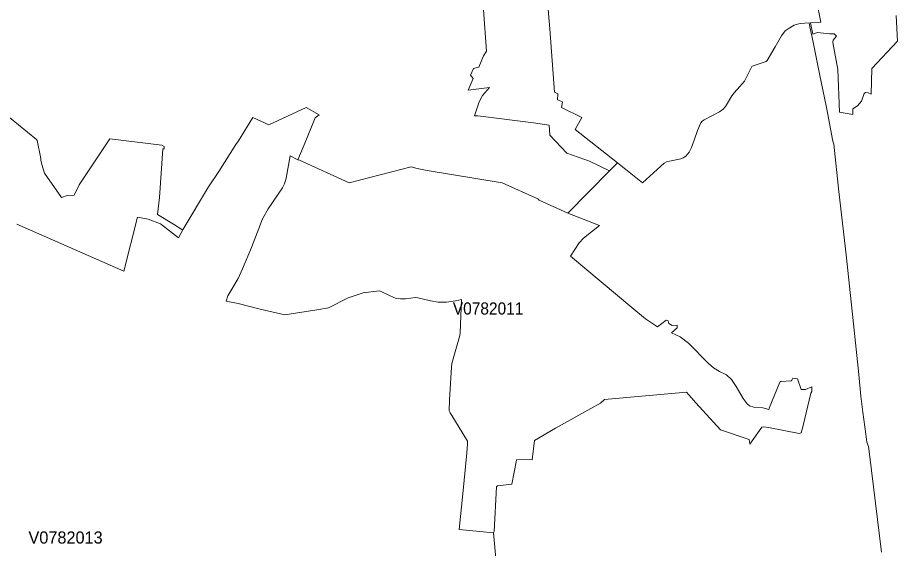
# Model space of a CAD drawing. Extents: x 369010 to 735936, y 6377141 to 6616555.
# Drawn here: x 548842 to 556072, y 6431244 to 6435601 of the extents above; entities that cross this region are included whole.
import ezdxf
from ezdxf.enums import TextEntityAlignment as Align

# ---------------------------------------------------------------- set-up
doc = ezdxf.new("R2010")
doc.units = 0
doc.header["$LTSCALE"] = 40
doc.layers.add('3', color=7, linetype='Continuous', lineweight=13)
doc.layers.add('4', color=7, linetype='Continuous')

msp = doc.modelspace()

# ---------------------------------------------------------------- linework, layer by layer
at = {"layer": '3'}
for points in [[(548775.19, 6434779.91), (548998.29, 6434601), (549002.42, 6434593.22), (549032.55, 6434443.6), (549032.71, 6434431.02), (549041.81, 6434395.44), (549063, 6434323.78), (549202.35, 6434125.17), (549249.02, 6434140.4), (549306.62, 6434142.39), (549348.16, 6434228.78), (549599.07, 6434605.13), (550028.05, 6434553), (550045.26, 6434542.57), (550047.91, 6434535.62), (550046.26, 6434523.38), (550036, 6434524.7), (550008.19, 6434124.35), (549991.81, 6433984.99), (550123.38, 6433905.55), (550193.06, 6433861.53), (550203.82, 6433862.85), (550412.02, 6434211.24), (550494.77, 6434338.51), (550634.13, 6434559.95), (550656.64, 6434590.07), (550776.46, 6434781.4), (550907.54, 6434719.99), (551213.56, 6434862.49), (551320.14, 6434803.41), (551286.71, 6434776.93), (551197.34, 6434556.81), (551144.38, 6434432.51), (551159.6, 6434430.53), (551567.74, 6434245.83), (552075.17, 6434374.92), (552124.16, 6434362.01), (552207.74, 6434344.8), (552824.9, 6434245.66), (553116.69, 6434113.42), (553129.27, 6434102.33), (553364.45, 6433996.58), (553706.38, 6434342.15), (553541.7, 6434423.25), (553355.67, 6434488.12), (553215.33, 6434635.09), (553211.36, 6434717.51), (553081.77, 6434736.38), (552624.64, 6434795.8), (552597.67, 6434795.8), (552634.08, 6434909.17), (552662.38, 6434961.8), (552718.98, 6435027.83), (552545.04, 6435006.32), (552585.42, 6435100.65), (552562.58, 6435129.12), (552589.56, 6435183.07), (552631.26, 6435193.83), (552671.81, 6435288.34), (552696.14, 6435324.75), (552646.16, 6436007.62)], [(552646.16, 6436007.62), (552696.14, 6435324.75), (552671.81, 6435288.34), (552631.26, 6435193.83), (552589.56, 6435183.07), (552562.58, 6435129.12), (552585.42, 6435100.65), (552545.04, 6435006.32), (552718.98, 6435027.83), (552662.38, 6434961.8), (552634.08, 6434909.17), (552597.67, 6434795.8), (552624.64, 6434795.8), (553081.77, 6434736.38), (553211.36, 6434717.51), (553215.33, 6434635.09), (553355.67, 6434488.12), (553541.7, 6434423.25), (553706.38, 6434342.15), (553771.92, 6434408.35), (553423.04, 6434681.1), (553478.31, 6434780.9), (553312.31, 6434863.16), (553320.42, 6434909.17), (553277.23, 6434926.71), (553281.36, 6434973.88), (553253.06, 6434990.1), (553215.33, 6435509.61), (553170.81, 6436017.05)], [(553170.81, 6436017.05), (553215.33, 6435509.61), (553253.06, 6434990.1), (553281.36, 6434973.88), (553277.23, 6434926.71), (553320.42, 6434909.17), (553312.31, 6434863.16), (553478.31, 6434780.9), (553423.04, 6434681.1), (553771.92, 6434408.35), (553771.92, 6434408.35), (553977.14, 6434245.83), (554126.43, 6434381.54), (554154.4, 6434405.87), (554174.26, 6434416.46), (554199.91, 6434423.41), (554292.59, 6434440.62), (554312.45, 6434448.4), (554333.64, 6434463.96), (554360.95, 6434497.39), (554378.49, 6434534.96), (554401.49, 6434594.87), (554429.13, 6434673.98), (554445.19, 6434713.71), (554456.77, 6434736.88), (554467.53, 6434749.79), (554485.07, 6434761.37), (554610.03, 6434827.57), (554639.99, 6434849.25), (554658.52, 6434869.78), (554710.82, 6434959.15), (554729.03, 6434983.81), (554778.18, 6435035.11), (554816.25, 6435079.3), (554856.47, 6435161.72), (554875.66, 6435199.96), (554886.42, 6435205.91), (554992.01, 6435240.67), (555002.44, 6435247.79), (555067.81, 6435361.98), (555120.11, 6435450.36), (555149.9, 6435491.24), (555173.07, 6435509.12), (555222.39, 6435538.08), (555239.28, 6435545.53), (555273.37, 6435553.14), (555347.18, 6435557.11), (555352.15, 6435525.01), (555378.63, 6435398.73), (555431.92, 6435139.88), (555487.7, 6434862.66), (555540.99, 6434587.76), (555550.09, 6434561.44), (555591.47, 6434173.83), (555649.56, 6433652.82), (555705, 6433138.93), (555754.82, 6432670.72), (555772.2, 6432493.3), (555788.09, 6432360.73), (555811.26, 6432180), (555820.69, 6432115.79), (555833.6, 6432079.05), (555841.88, 6432016.98), (555890.7, 6431615.3), (555940.85, 6431212.3)], [(556060.67, 6435619.34), (556071.6, 6435407.33), (555861.41, 6435182.41), (555855.94, 6434972.22), (555832.28, 6434983.15), (555810.26, 6434986.79), (555797.52, 6434977.68), (555777.33, 6434915.45), (555744.56, 6434877.06), (555706.16, 6434851.57), (555704.34, 6434804.07), (555594.61, 6434825.92), (555581.87, 6435175.13), (555539.83, 6435396.41), (555543.47, 6435416.44), (555570.95, 6435449.37), (555550.75, 6435467.74), (555512.36, 6435467.74), (555415.54, 6435478.66), (555375.32, 6435465.92), (555357.11, 6435557.28), (555443.01, 6435564.56), (555419.18, 6435672.47)], [(555419.18, 6435672.47), (555443.01, 6435564.56), (555357.11, 6435557.28), (555375.32, 6435465.92), (555415.54, 6435478.66), (555512.36, 6435467.74), (555550.75, 6435467.74), (555570.95, 6435449.37), (555543.47, 6435416.44), (555539.83, 6435396.41), (555581.87, 6435175.13), (555594.61, 6434825.92), (555704.34, 6434804.07), (555706.16, 6434851.57), (555744.56, 6434877.06), (555777.33, 6434915.45), (555797.52, 6434977.68), (555810.26, 6434986.79), (555832.28, 6434983.15), (555855.94, 6434972.22), (555861.41, 6435182.41), (556071.6, 6435407.33), (556060.67, 6435619.34)], [(555940.85, 6431212.3), (555890.7, 6431615.3), (555841.88, 6432016.98), (555833.6, 6432079.05), (555820.69, 6432115.79), (555811.26, 6432180), (555788.09, 6432360.73), (555772.2, 6432493.3), (555754.82, 6432670.72), (555705, 6433138.93), (555649.56, 6433652.82), (555591.47, 6434173.83), (555550.09, 6434561.44), (555540.99, 6434587.76), (555487.7, 6434862.66), (555431.92, 6435139.88), (555378.63, 6435398.73), (555352.15, 6435525.01), (555347.18, 6435557.11), (555273.37, 6435553.14), (555239.28, 6435545.53), (555222.39, 6435538.08), (555173.07, 6435509.12), (555149.9, 6435491.24), (555120.11, 6435450.36), (555067.81, 6435361.98), (555002.44, 6435247.79), (554992.01, 6435240.67), (554886.42, 6435205.91), (554875.66, 6435199.96), (554856.47, 6435161.72), (554816.25, 6435079.3), (554778.18, 6435035.11), (554729.03, 6434983.81), (554710.82, 6434959.15), (554658.52, 6434869.78), (554639.99, 6434849.25), (554610.03, 6434827.57), (554485.07, 6434761.37), (554467.53, 6434749.79), (554456.77, 6434736.88), (554445.19, 6434713.71), (554429.13, 6434673.98), (554401.49, 6434594.87), (554378.49, 6434534.96), (554360.95, 6434497.39), (554333.64, 6434463.96), (554312.45, 6434448.4), (554292.59, 6434440.62), (554199.91, 6434423.41), (554174.26, 6434416.46), (554154.4, 6434405.87), (554126.43, 6434381.54), (553977.14, 6434245.83), (553771.92, 6434408.35), (553771.92, 6434408.35)], [(551829.56, 6433353.26), (551813.34, 6433357.57), (551681.11, 6433341.84), (551559.13, 6433299.47), (551398.09, 6433218.87), (551302.1, 6433201.83), (551038.45, 6433161.44), (550834.39, 6433207.29), (550653.82, 6433254.13), (550556.51, 6433273.65), (550570.74, 6433316.52), (550655.81, 6433459.18), (550690.9, 6433539.79), (550763.55, 6433713.9), (550825.28, 6433868.31), (550855.08, 6433947.59), (550901.75, 6434030.84), (551018.1, 6434203.13), (551034.98, 6434236.89), (551047.89, 6434283.73), (551082.97, 6434465.61), (551144.38, 6434432.51), (551197.34, 6434556.81), (551286.71, 6434776.93), (551320.14, 6434803.41), (551213.56, 6434862.49), (550907.54, 6434719.99), (550776.46, 6434781.4), (550656.64, 6434590.07), (550634.13, 6434559.95), (550494.77, 6434338.51), (550412.02, 6434211.24), (550203.82, 6433862.85)], [(548836.09, 6433904.39), (549716.24, 6433518.44), (549826.96, 6433961.32), (549914.02, 6433947.09), (550015.14, 6433906.87), (550163.27, 6433793.17), (550203.82, 6433862.85), (550193.06, 6433861.53), (550123.38, 6433905.55), (549991.81, 6433984.99), (550008.19, 6434124.35), (550036, 6434524.7), (550046.26, 6434523.38), (550047.91, 6434535.62), (550045.26, 6434542.57), (550028.05, 6434553), (549599.07, 6434605.13), (549348.16, 6434228.78), (549306.62, 6434142.39), (549249.02, 6434140.4), (549202.35, 6434125.17), (549063, 6434323.78), (549041.81, 6434395.44), (549032.71, 6434431.02), (549032.55, 6434443.6), (549002.42, 6434593.22), (548998.29, 6434601), (548775.19, 6434779.91)], [(552753.57, 6431370.52), (552758.37, 6431381.61), (552776.58, 6431747.71), (552785.68, 6431757.14), (552904.51, 6431770.71), (552922.22, 6431869.68), (552941.09, 6431968.82), (552943.57, 6431973.12), (553070.35, 6431969.81), (553089.88, 6432130.19), (553261.17, 6432229.66), (553552.62, 6432390.69), (553632.56, 6432436.87), (553665.17, 6432464.51), (554338.27, 6432526.07), (554415.56, 6432437.53), (554617.15, 6432217.57), (554854.64, 6432136.31), (554859.78, 6432105.03), (554859.78, 6432100.4), (554957.26, 6432237.43), (554972.98, 6432240.08), (555011.38, 6432236.11), (555263.61, 6432187.29), (555280.49, 6432191.92), (555297.37, 6432251.17), (555361.25, 6432517.3), (555369.69, 6432531.87), (555367.71, 6432570.92), (555315.08, 6432547.42), (555280.49, 6432547.42), (555250.53, 6432635.97), (555211.64, 6432641.93), (555205.02, 6432624.22), (555199.89, 6432620.08), (555113.33, 6432614.12), (555104.22, 6432607), (555018.49, 6432393.34), (555015.85, 6432383.91), (554965.2, 6432396.81), (554891.06, 6432403.43), (554855.8, 6432413.7), (554836.44, 6432429.42), (554803.17, 6432474.27), (554745.91, 6432572.58), (554707.51, 6432629.84), (554665.97, 6432667.25), (554608.71, 6432695.88), (554561.21, 6432725.84), (554517.02, 6432764.9), (554354.49, 6432928.08), (554285.48, 6432981.54), (554213.98, 6433012.82), (554262.14, 6433053.04), (554260.82, 6433075.22), (554221.76, 6433072.57), (554193.13, 6433090.77), (554186.67, 6433110.3), (554171.11, 6433118.25), (554100.77, 6433062.14), (554002.3, 6433126.69), (553889.76, 6433221.69), (553384.97, 6433642.07), (553455.31, 6433752.13), (553493.04, 6433791.19), (553622.47, 6433895.29), (553364.45, 6433996.58), (553129.27, 6434102.33), (553116.69, 6434113.42), (552824.9, 6434245.66), (552207.74, 6434344.8), (552124.16, 6434362.01), (552075.17, 6434374.92), (551567.74, 6434245.83), (551159.6, 6434430.53), (551144.38, 6434432.51), (551082.97, 6434465.61), (551047.89, 6434283.73), (551034.98, 6434236.89), (551018.1, 6434203.13), (550901.75, 6434030.84), (550855.08, 6433947.59), (550825.28, 6433868.31), (550763.55, 6433713.9), (550690.9, 6433539.79), (550655.81, 6433459.18), (550570.74, 6433316.52), (550556.51, 6433273.65), (550653.82, 6433254.13), (550834.39, 6433207.29), (551038.45, 6433161.44), (551302.1, 6433201.83), (551398.09, 6433218.87), (551559.13, 6433299.47), (551681.11, 6433341.84), (551813.34, 6433357.57), (551829.56, 6433353.26), (551903.05, 6433317.18), (551952.2, 6433295.5), (551987.29, 6433292.19)], [(553771.92, 6434408.35), (553706.38, 6434342.15), (553364.45, 6433996.58), (553622.47, 6433895.29), (553493.04, 6433791.19), (553455.31, 6433752.13), (553384.97, 6433642.07), (553889.76, 6433221.69), (554002.3, 6433126.69), (554100.77, 6433062.14), (554171.11, 6433118.25), (554186.67, 6433110.3), (554193.13, 6433090.77), (554221.76, 6433072.57), (554260.82, 6433075.22), (554262.14, 6433053.04), (554213.98, 6433012.82), (554285.48, 6432981.54), (554354.49, 6432928.08), (554517.02, 6432764.9), (554561.21, 6432725.84), (554608.71, 6432695.88), (554665.97, 6432667.25), (554707.51, 6432629.84), (554745.91, 6432572.58), (554803.17, 6432474.27), (554836.44, 6432429.42), (554855.8, 6432413.7), (554891.06, 6432403.43), (554965.2, 6432396.81), (555015.85, 6432383.91), (555018.49, 6432393.34), (555104.22, 6432607), (555113.33, 6432614.12), (555199.89, 6432620.08), (555205.02, 6432624.22), (555211.64, 6432641.93), (555250.53, 6432635.97), (555280.49, 6432547.42), (555315.08, 6432547.42), (555367.71, 6432570.92), (555369.69, 6432531.87), (555361.25, 6432517.3), (555297.37, 6432251.17), (555280.49, 6432191.92), (555263.61, 6432187.29), (555011.38, 6432236.11), (554972.98, 6432240.08), (554957.26, 6432237.43), (554859.78, 6432100.4), (554859.78, 6432105.03), (554854.64, 6432136.31), (554617.15, 6432217.57), (554415.56, 6432437.53), (554338.27, 6432526.07), (553665.17, 6432464.51), (553632.56, 6432436.87), (553552.62, 6432390.69), (553261.17, 6432229.66), (553089.88, 6432130.19), (553070.35, 6431969.81), (552943.57, 6431973.12), (552941.09, 6431968.82), (552922.22, 6431869.68), (552904.51, 6431770.71), (552785.68, 6431757.14), (552776.58, 6431747.71), (552758.37, 6431381.61), (552753.57, 6431370.52), (552779.22, 6431069.64)], [(550203.82, 6433862.85), (550163.27, 6433793.17), (550015.14, 6433906.87), (549914.02, 6433947.09), (549826.96, 6433961.32), (549716.24, 6433518.44), (548836.09, 6433904.39)], [(552779.22, 6431069.64), (552753.57, 6431370.52), (552469.4, 6431397.67), (552501.51, 6431691.44), (552534.28, 6432027.91), (552539.41, 6432100.07), (552538.09, 6432124.89), (552462.62, 6432249.85), (552396.41, 6432355.77), (552389.13, 6432372.82), (552392.44, 6432463.84), (552406.84, 6432729.97), (552410.65, 6432762.58), (552475.03, 6432991.64), (552477.68, 6433014.31), (552484.79, 6433149.03), (552490.59, 6433287.06), (552440.6, 6433275.97), (552367.12, 6433265.55), (552298.77, 6433263.56), (552235.71, 6433275.64), (552130.45, 6433300.3), (552110.92, 6433303.28), (552028.33, 6433292.19), (551987.29, 6433292.19), (551952.2, 6433295.5), (551903.05, 6433317.18), (551829.56, 6433353.26)], [(551987.29, 6433292.19), (552028.33, 6433292.19), (552110.92, 6433303.28), (552130.45, 6433300.3), (552235.71, 6433275.64), (552298.77, 6433263.56), (552367.12, 6433265.55), (552440.6, 6433275.97), (552490.59, 6433287.06), (552484.79, 6433149.03), (552477.68, 6433014.31), (552475.03, 6432991.64), (552410.65, 6432762.58), (552406.84, 6432729.97), (552392.44, 6432463.84), (552389.13, 6432372.82), (552396.41, 6432355.77), (552462.62, 6432249.85), (552538.09, 6432124.89), (552539.41, 6432100.07), (552534.28, 6432027.91), (552501.51, 6431691.44), (552469.4, 6431397.67), (552753.57, 6431370.52)]]:
    msp.add_lwpolyline(points, dxfattribs=at)

# ---------------------------------------------------------------- texts
at = {"layer": '4', "width": 0.95}
msp.add_text('V0782011', height=100, dxfattribs=at).set_placement((552708.31, 6433162.97), align=Align.CENTER)
at = {"layer": '4'}
msp.add_text('V0782013', height=100, dxfattribs=at).set_placement((549236.33, 6431282.84), align=Align.CENTER)

doc.saveas('drawing.dxf')
